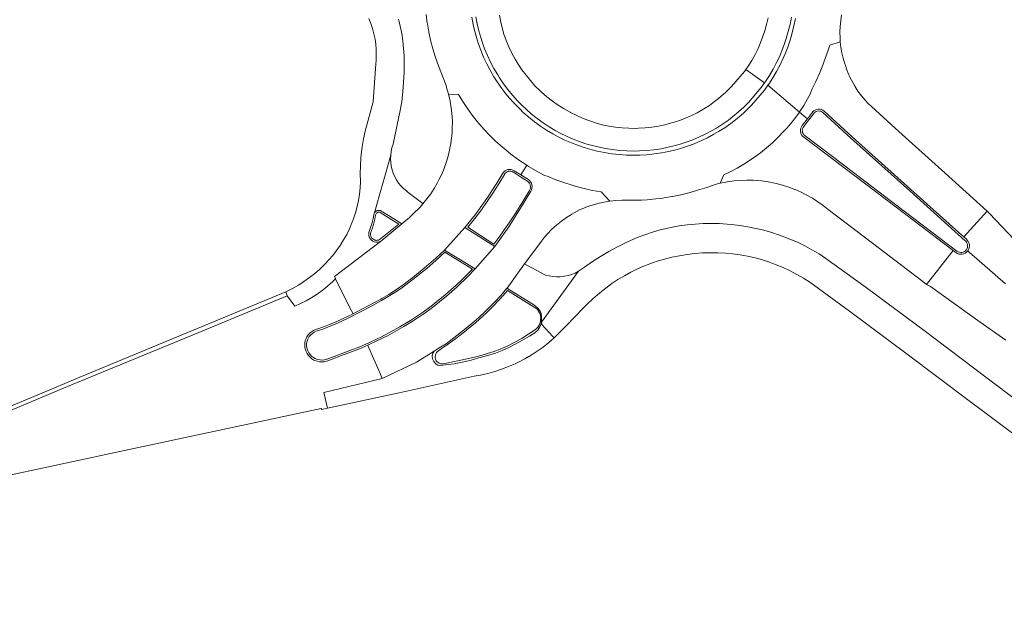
# Model space of a CAD drawing. Header units: metres. Extents: x 166325 to 190320, y 381923 to 404576.
# Tile 846 of 1056: x 175048 to 175166, y 400003 to 400074. Entities that reach past the tile are written whole.
import ezdxf

# ---------------------------------------------------------------- set-up
doc = ezdxf.new("R2010")
doc.units = ezdxf.units.M
doc.layers.add('B-WE-VH-VERHARDING_ASFALT-GV', color=8, linetype='Continuous', lineweight=18)
doc.layers.add('B-WE-VH-VERHARDING_BETON-GV', color=8, linetype='Continuous', lineweight=18)

msp = doc.modelspace()

# ---------------------------------------------------------------- linework, layer by layer
at = {"layer": 'B-WE-VH-VERHARDING_ASFALT-GV', "flags": 128}
for points in [[(175089.624, 400073.913), (175089.87, 400073.315), (175090.077, 400072.703), (175090.247, 400072.079), (175090.377, 400071.446), (175090.468, 400070.807), (175090.52, 400070.163), (175090.531, 400069.516), (175090.503, 400068.871), (175090.464, 400068.461), (175090.164, 400063.868), (175089.204, 400060.329), (175089.003, 400059.394), (175088.842, 400058.452), (175088.72, 400057.503), (175088.68, 400057.085), (175088.615, 400056.13), (175088.591, 400055.174), (175088.605, 400054.267), (175088.565, 400053.502), (175088.485, 400052.74), (175088.366, 400051.983), (175088.207, 400051.233), (175088.01, 400050.492), (175087.774, 400049.763), (175087.589, 400049.268), (175087.289, 400048.562), (175086.954, 400047.873), (175086.582, 400047.203), (175086.177, 400046.553), (175085.738, 400045.925), (175085.266, 400045.32), (175084.844, 400044.829), (175084.29, 400044.243), (175083.708, 400043.685), (175083.099, 400043.157), (175082.464, 400042.66), (175081.805, 400042.194), (175081.125, 400041.762), (175080.423, 400041.364), (175079.599, 400040.962), (175079.786, 400040.464), (175080.694, 400039.223), (175081.394, 400039.528), (175082.077, 400039.869), (175082.742, 400040.245), (175083.386, 400040.656), (175084.007, 400041.1), (175084.104, 400041.173), (175084.697, 400041.654), (175085.265, 400042.165), (175085.612, 400042.512), (175085.471, 400042.81), (175091.176, 400047.155), (175091.024, 400047.051), (175090.854, 400046.978), (175090.674, 400046.94), (175090.489, 400046.938), (175090.452, 400046.942), (175090.272, 400046.983), (175090.104, 400047.058), (175089.954, 400047.165), (175089.827, 400047.299), (175089.772, 400047.377), (175089.681, 400047.562), (175089.635, 400047.718), (175089.611, 400047.923), (175089.621, 400048.085), (175089.847, 400048.714), (175089.973, 400049.13), (175090.135, 400049.778), (175090.228, 400050.251), (175090.262, 400050.371), (175092.263, 400057.446), (175092.32, 400057.887), (175092.416, 400058.322), (175092.551, 400058.747), (175093.452, 400063.006), (175093.589, 400063.923), (175093.727, 400065.089), (175093.825, 400066.259), (175093.884, 400067.432), (175093.902, 400068.607), (175093.885, 400069.422), (175093.827, 400070.318), (175093.73, 400071.212), (175093.593, 400072.1), (175093.417, 400072.981), (175093.201, 400073.853)], [(175089.624, 400073.913), (175089.87, 400073.315), (175090.077, 400072.703), (175090.247, 400072.079), (175090.377, 400071.446), (175090.468, 400070.807), (175090.52, 400070.163), (175090.531, 400069.516), (175090.503, 400068.871), (175090.464, 400068.461), (175090.164, 400063.868), (175089.204, 400060.329), (175089.003, 400059.394), (175088.842, 400058.452), (175088.72, 400057.503), (175088.68, 400057.085), (175088.615, 400056.13), (175088.591, 400055.174), (175088.605, 400054.267), (175088.565, 400053.502), (175088.485, 400052.74), (175088.366, 400051.983), (175088.207, 400051.233), (175088.01, 400050.492), (175087.774, 400049.763), (175087.589, 400049.268), (175087.289, 400048.562), (175086.954, 400047.873), (175086.582, 400047.203), (175086.177, 400046.553), (175085.738, 400045.925), (175085.266, 400045.32), (175084.844, 400044.829), (175084.29, 400044.243), (175083.708, 400043.685), (175083.099, 400043.157), (175082.464, 400042.66), (175081.805, 400042.194), (175081.125, 400041.762), (175080.423, 400041.364), (175079.599, 400040.962), (175079.786, 400040.464), (175080.694, 400039.223), (175081.394, 400039.528), (175082.077, 400039.869), (175082.742, 400040.245), (175083.386, 400040.656), (175084.007, 400041.1), (175084.104, 400041.173), (175084.697, 400041.654), (175085.265, 400042.165), (175085.612, 400042.512), (175085.471, 400042.81), (175091.176, 400047.155), (175091.024, 400047.051), (175090.854, 400046.978), (175090.674, 400046.94), (175090.489, 400046.938), (175090.452, 400046.942), (175090.272, 400046.983), (175090.104, 400047.058), (175089.954, 400047.165), (175089.827, 400047.299), (175089.772, 400047.377), (175089.681, 400047.562), (175089.635, 400047.718), (175089.611, 400047.923), (175089.621, 400048.085), (175089.847, 400048.714), (175089.973, 400049.13), (175090.135, 400049.778), (175090.228, 400050.251), (175090.262, 400050.371), (175092.263, 400057.446), (175092.32, 400057.887), (175092.416, 400058.322), (175092.551, 400058.747), (175093.452, 400063.006), (175093.589, 400063.923), (175093.727, 400065.089), (175093.825, 400066.259), (175093.884, 400067.432), (175093.902, 400068.607), (175093.885, 400069.422), (175093.827, 400070.318), (175093.73, 400071.212), (175093.593, 400072.1), (175093.417, 400072.981), (175093.201, 400073.853)], [(175168.209, 400046.436), (175164.47, 400050.394), (175164.366, 400050.503), (175164.197, 400050.658), (175161.38, 400047.565), (175161.693, 400047.284), (175161.789, 400047.192), (175161.91, 400047.031), (175161.997, 400046.85), (175162.047, 400046.656), (175162.058, 400046.455), (175162.03, 400046.257), (175161.964, 400046.067), (175161.862, 400045.894), (175161.858, 400045.889), (175162.029, 400045.733), (175166.416, 400041.898)], [(175168.209, 400046.436), (175164.47, 400050.394), (175164.366, 400050.503), (175164.197, 400050.658), (175161.38, 400047.565), (175161.693, 400047.284), (175161.789, 400047.192), (175161.91, 400047.031), (175161.997, 400046.85), (175162.047, 400046.656), (175162.058, 400046.455), (175162.03, 400046.257), (175161.964, 400046.067), (175161.862, 400045.894), (175161.858, 400045.889), (175162.029, 400045.733), (175166.416, 400041.898)], [(175172.002, 400024.666), (175164.05, 400030.641), (175156.746, 400036.148), (175149.598, 400041.469), (175144.755, 400044.977), (175143.922, 400045.514), (175143.068, 400046.017), (175142.195, 400046.486), (175141.304, 400046.918), (175140.396, 400047.315), (175139.472, 400047.674), (175139.161, 400047.785), (175138.22, 400048.095), (175137.266, 400048.365), (175136.303, 400048.598), (175135.331, 400048.791), (175134.353, 400048.944), (175133.368, 400049.059), (175132.852, 400049.102), (175131.888, 400049.169), (175130.922, 400049.195), (175129.956, 400049.181), (175128.991, 400049.128), (175128.029, 400049.034), (175127.072, 400048.901), (175126.632, 400048.826), (175125.684, 400048.635), (175124.746, 400048.405), (175123.818, 400048.137), (175122.901, 400047.83), (175121.998, 400047.486), (175121.11, 400047.104), (175120.644, 400046.886), (175119.605, 400046.364), (175118.586, 400045.807), (175117.585, 400045.215), (175116.606, 400044.588), (175115.649, 400043.929), (175115.279, 400043.66), (175114.901, 400043.42), (175110.448, 400037.284), (175110.507, 400037.006), (175111.83, 400035.552), (175111.959, 400035.412), (175113.374, 400036.812), (175115.568, 400039.063), (175115.924, 400039.422), (175116.664, 400040.123), (175117.43, 400040.794), (175117.488, 400040.842), (175118.191, 400041.403), (175118.919, 400041.933), (175119.669, 400042.43), (175120.441, 400042.892), (175121.232, 400043.32), (175122.042, 400043.713), (175122.655, 400043.982), (175123.518, 400044.323), (175124.395, 400044.627), (175125.284, 400044.892), (175126.183, 400045.119), (175127.092, 400045.307), (175128.006, 400045.455), (175128.928, 400045.564), (175129.853, 400045.634), (175130.78, 400045.663), (175131.708, 400045.652), (175132.634, 400045.602), (175133.495, 400045.521), (175134.403, 400045.396), (175135.306, 400045.233), (175136.2, 400045.029), (175137.084, 400044.788), (175137.958, 400044.507), (175138.745, 400044.218), (175139.592, 400043.866), (175140.423, 400043.477), (175141.236, 400043.053), (175142.029, 400042.593), (175142.802, 400042.099), (175147.611, 400038.612), (175154.556, 400033.41), (175161.869, 400027.934), (175163.934, 400026.396), (175170.141, 400021.742)], [(175172.002, 400024.666), (175164.05, 400030.641), (175156.746, 400036.148), (175149.598, 400041.469), (175144.755, 400044.977), (175143.922, 400045.514), (175143.068, 400046.017), (175142.195, 400046.486), (175141.304, 400046.918), (175140.396, 400047.315), (175139.472, 400047.674), (175139.161, 400047.785), (175138.22, 400048.095), (175137.266, 400048.365), (175136.303, 400048.598), (175135.331, 400048.791), (175134.353, 400048.944), (175133.368, 400049.059), (175132.852, 400049.102), (175131.888, 400049.169), (175130.922, 400049.195), (175129.956, 400049.181), (175128.991, 400049.128), (175128.029, 400049.034), (175127.072, 400048.901), (175126.632, 400048.826), (175125.684, 400048.635), (175124.746, 400048.405), (175123.818, 400048.137), (175122.901, 400047.83), (175121.998, 400047.486), (175121.11, 400047.104), (175120.644, 400046.886), (175119.605, 400046.364), (175118.586, 400045.807), (175117.585, 400045.215), (175116.606, 400044.588), (175115.649, 400043.929), (175115.279, 400043.66), (175114.901, 400043.42), (175110.448, 400037.284), (175110.507, 400037.006), (175111.83, 400035.552), (175111.959, 400035.412), (175113.374, 400036.812), (175115.568, 400039.063), (175115.924, 400039.422), (175116.664, 400040.123), (175117.43, 400040.794), (175117.488, 400040.842), (175118.191, 400041.403), (175118.919, 400041.933), (175119.669, 400042.43), (175120.441, 400042.892), (175121.232, 400043.32), (175122.042, 400043.713), (175122.655, 400043.982), (175123.518, 400044.323), (175124.395, 400044.627), (175125.284, 400044.892), (175126.183, 400045.119), (175127.092, 400045.307), (175128.006, 400045.455), (175128.928, 400045.564), (175129.853, 400045.634), (175130.78, 400045.663), (175131.708, 400045.652), (175132.634, 400045.602), (175133.495, 400045.521), (175134.403, 400045.396), (175135.306, 400045.233), (175136.2, 400045.029), (175137.084, 400044.788), (175137.958, 400044.507), (175138.745, 400044.218), (175139.592, 400043.866), (175140.423, 400043.477), (175141.236, 400043.053), (175142.029, 400042.593), (175142.802, 400042.099), (175147.611, 400038.612), (175154.556, 400033.41), (175161.869, 400027.934), (175163.934, 400026.396), (175170.141, 400021.742)], [(175166.416, 400041.898), (175162.029, 400045.733), (175161.858, 400045.889), (175161.723, 400045.741), (175161.562, 400045.621), (175161.381, 400045.535), (175161.186, 400045.486), (175160.985, 400045.476), (175160.787, 400045.505), (175160.598, 400045.573), (175160.425, 400045.676), (175160.088, 400045.932), (175156.881, 400041.848), (175157.364, 400041.581), (175163.342, 400037.268), (175166.434, 400035.122)], [(175166.416, 400041.898), (175162.029, 400045.733), (175161.858, 400045.889), (175161.723, 400045.741), (175161.562, 400045.621), (175161.381, 400045.535), (175161.186, 400045.486), (175160.985, 400045.476), (175160.787, 400045.505), (175160.598, 400045.573), (175160.425, 400045.676), (175160.088, 400045.932), (175156.881, 400041.848), (175157.364, 400041.581), (175163.342, 400037.268), (175166.434, 400035.122)], [(175044.218, 400018.384), (175060.74, 400021.929), (175083.891, 400026.885), (175083.943, 400026.766), (175084.631, 400026.913), (175084.207, 400028.782), (175091.239, 400030.505), (175090.976, 400031.109), (175090.227, 400032.827), (175089.632, 400034.192), (175089.494, 400034.508), (175088.432, 400034.035), (175086.55, 400033.338), (175084.673, 400032.627), (175084.533, 400032.58), (175084.254, 400032.516), (175083.969, 400032.492), (175083.684, 400032.509), (175083.404, 400032.564), (175083.134, 400032.659), (175083.005, 400032.72), (175082.761, 400032.868), (175082.54, 400033.049), (175082.347, 400033.26), (175082.184, 400033.495), (175082.056, 400033.75), (175081.986, 400033.942), (175081.922, 400034.217), (175081.898, 400034.497), (175081.914, 400034.779), (175081.969, 400035.055), (175082.063, 400035.321), (175082.154, 400035.505), (175082.309, 400035.74), (175082.496, 400035.951), (175082.711, 400036.133), (175082.95, 400036.283), (175083.207, 400036.398), (175083.594, 400036.524), (175084.493, 400036.847), (175084.871, 400036.996), (175085.748, 400037.372), (175087.035, 400037.973), (175087.732, 400038.275), (175087.536, 400038.668), (175085.864, 400042.007), (175085.612, 400042.512), (175085.265, 400042.165), (175084.697, 400041.654), (175084.104, 400041.173), (175084.007, 400041.1), (175083.386, 400040.656), (175082.742, 400040.245), (175082.077, 400039.869), (175081.394, 400039.528), (175080.694, 400039.223), (175079.786, 400040.464), (175069.8, 400036.304), (175053.268, 400029.521), (175038.52, 400023.333)], [(175044.218, 400018.384), (175060.74, 400021.929), (175083.891, 400026.885), (175083.943, 400026.766), (175084.631, 400026.913), (175084.207, 400028.782), (175091.239, 400030.505), (175090.976, 400031.109), (175090.227, 400032.827), (175089.632, 400034.192), (175089.494, 400034.508), (175088.432, 400034.035), (175086.55, 400033.338), (175084.673, 400032.627), (175084.533, 400032.58), (175084.254, 400032.516), (175083.969, 400032.492), (175083.684, 400032.509), (175083.404, 400032.564), (175083.134, 400032.659), (175083.005, 400032.72), (175082.761, 400032.868), (175082.54, 400033.049), (175082.347, 400033.26), (175082.184, 400033.495), (175082.056, 400033.75), (175081.986, 400033.942), (175081.922, 400034.217), (175081.898, 400034.497), (175081.914, 400034.779), (175081.969, 400035.055), (175082.063, 400035.321), (175082.154, 400035.505), (175082.309, 400035.74), (175082.496, 400035.951), (175082.711, 400036.133), (175082.95, 400036.283), (175083.207, 400036.398), (175083.594, 400036.524), (175084.493, 400036.847), (175084.871, 400036.996), (175085.748, 400037.372), (175087.035, 400037.973), (175087.732, 400038.275), (175087.536, 400038.668), (175085.864, 400042.007), (175085.612, 400042.512), (175085.265, 400042.165), (175084.697, 400041.654), (175084.104, 400041.173), (175084.007, 400041.1), (175083.386, 400040.656), (175082.742, 400040.245), (175082.077, 400039.869), (175081.394, 400039.528), (175080.694, 400039.223), (175079.786, 400040.464), (175069.8, 400036.304), (175053.268, 400029.521), (175038.52, 400023.333)]]:
    msp.add_lwpolyline(points, dxfattribs=at)
for points in [[(175092.263, 400057.446), (175090.262, 400050.371), (175090.317, 400050.481), (175090.394, 400050.579), (175090.488, 400050.66), (175090.538, 400050.692), (175090.651, 400050.743), (175090.772, 400050.77), (175090.896, 400050.774), (175091.019, 400050.753), (175091.075, 400050.735), (175092.211, 400050.016), (175093.609, 400049.133), (175094.519, 400049.907), (175094.947, 400050.311), (175095.806, 400051.161), (175096.152, 400051.558), (175095.99, 400051.716), (175094.385, 400052.948), (175094.152, 400053.12), (175093.814, 400053.41), (175093.503, 400053.729), (175093.222, 400054.074), (175092.973, 400054.444), (175092.758, 400054.834), (175092.579, 400055.242), (175092.573, 400055.258), (175092.432, 400055.681), (175092.331, 400056.114), (175092.268, 400056.556), (175092.245, 400057)], [(175092.263, 400057.446), (175090.262, 400050.371), (175090.317, 400050.481), (175090.394, 400050.579), (175090.488, 400050.66), (175090.538, 400050.692), (175090.651, 400050.743), (175090.772, 400050.77), (175090.896, 400050.774), (175091.019, 400050.753), (175091.075, 400050.735), (175092.211, 400050.016), (175093.609, 400049.133), (175094.519, 400049.907), (175094.947, 400050.311), (175095.806, 400051.161), (175096.152, 400051.558), (175095.99, 400051.716), (175094.385, 400052.948), (175094.152, 400053.12), (175093.814, 400053.41), (175093.503, 400053.729), (175093.222, 400054.074), (175092.973, 400054.444), (175092.758, 400054.834), (175092.579, 400055.242), (175092.573, 400055.258), (175092.432, 400055.681), (175092.331, 400056.114), (175092.268, 400056.556), (175092.245, 400057)], [(175102.957, 400047.572), (175101.21, 400048.688), (175098.767, 400045.976), (175100.696, 400044.818), (175102.447, 400043.733), (175104.808, 400046.425)], [(175102.957, 400047.572), (175101.21, 400048.688), (175098.767, 400045.976), (175100.696, 400044.818), (175102.447, 400043.733), (175104.808, 400046.425)], [(175114.901, 400043.42), (175114.502, 400043.214), (175114.087, 400043.044), (175113.659, 400042.912), (175113.22, 400042.819), (175113.152, 400042.808), (175112.706, 400042.76), (175112.258, 400042.752), (175111.811, 400042.784), (175111.368, 400042.856), (175110.934, 400042.967), (175110.856, 400042.991), (175108.749, 400044.11), (175108.382, 400044.305), (175106.291, 400041.396), (175106.274, 400041.372), (175109.541, 400039.36), (175110.022, 400038.962), (175110.286, 400038.616), (175110.415, 400038.313), (175110.449, 400038.063), (175110.456, 400037.545), (175110.448, 400037.284)], [(175114.901, 400043.42), (175114.502, 400043.214), (175114.087, 400043.044), (175113.659, 400042.912), (175113.22, 400042.819), (175113.152, 400042.808), (175112.706, 400042.76), (175112.258, 400042.752), (175111.811, 400042.784), (175111.368, 400042.856), (175110.934, 400042.967), (175110.856, 400042.991), (175108.749, 400044.11), (175108.382, 400044.305), (175106.291, 400041.396), (175106.274, 400041.372), (175109.541, 400039.36), (175110.022, 400038.962), (175110.286, 400038.616), (175110.415, 400038.313), (175110.449, 400038.063), (175110.456, 400037.545), (175110.448, 400037.284)], [(175111.959, 400035.412), (175111.83, 400035.552), (175110.507, 400037.006), (175110.448, 400037.284), (175110.378, 400037.005), (175110.252, 400036.722), (175110.138, 400036.521), (175110.01, 400036.328), (175109.655, 400036.017), (175109.02, 400035.617), (175108.173, 400035.125), (175107.291, 400034.635), (175106.524, 400034.222), (175105.697, 400033.86), (175104.907, 400033.53), (175103.808, 400033.218), (175102.744, 400032.937), (175101.86, 400032.661), (175099.915, 400032.264), (175098.193, 400032.04), (175097.935, 400032.116), (175097.734, 400032.231), (175097.468, 400032.542), (175097.286, 400032.876), (175097.277, 400033.2), (175097.364, 400033.54), (175097.509, 400033.794), (175095.388, 400032.451), (175091.239, 400030.505), (175084.207, 400028.782), (175084.631, 400026.913), (175093.289, 400028.765), (175102.325, 400030.765), (175103.106, 400030.909), (175103.961, 400031.105), (175104.806, 400031.339), (175105.639, 400031.612), (175106.459, 400031.923), (175107.264, 400032.271), (175107.666, 400032.461), (175108.445, 400032.863), (175109.205, 400033.3), (175109.944, 400033.772), (175110.661, 400034.277), (175111.354, 400034.813)], [(175111.959, 400035.412), (175111.83, 400035.552), (175110.507, 400037.006), (175110.448, 400037.284), (175110.378, 400037.005), (175110.252, 400036.722), (175110.138, 400036.521), (175110.01, 400036.328), (175109.655, 400036.017), (175109.02, 400035.617), (175108.173, 400035.125), (175107.291, 400034.635), (175106.524, 400034.222), (175105.697, 400033.86), (175104.907, 400033.53), (175103.808, 400033.218), (175102.744, 400032.937), (175101.86, 400032.661), (175099.915, 400032.264), (175098.193, 400032.04), (175097.935, 400032.116), (175097.734, 400032.231), (175097.468, 400032.542), (175097.286, 400032.876), (175097.277, 400033.2), (175097.364, 400033.54), (175097.509, 400033.794), (175095.388, 400032.451), (175091.239, 400030.505), (175084.207, 400028.782), (175084.631, 400026.913), (175093.289, 400028.765), (175102.325, 400030.765), (175103.106, 400030.909), (175103.961, 400031.105), (175104.806, 400031.339), (175105.639, 400031.612), (175106.459, 400031.923), (175107.264, 400032.271), (175107.666, 400032.461), (175108.445, 400032.863), (175109.205, 400033.3), (175109.944, 400033.772), (175110.661, 400034.277), (175111.354, 400034.813)]]:
    msp.add_lwpolyline(points, close=True, dxfattribs=at)
at = {"layer": 'B-WE-VH-VERHARDING_BETON-GV', "flags": 128}
for points in [[(175096.541, 400074.389), (175096.678, 400073.34), (175096.686, 400073.281), (175096.849, 400072.297), (175096.857, 400072.262), (175097.074, 400071.311), (175097.354, 400070.261), (175097.669, 400069.232), (175098.025, 400068.205), (175098.947, 400065.83), (175099.012, 400065.614), (175099.235, 400064.778), (175100.429, 400064.74), (175100.951, 400063.889), (175101.507, 400063.06), (175102.095, 400062.254), (175102.716, 400061.472), (175102.889, 400061.265), (175103.548, 400060.516), (175104.237, 400059.794), (175104.954, 400059.1), (175105.699, 400058.435), (175106.41, 400057.847), (175106.75, 400057.555), (175106.932, 400057.417), (175107.796, 400056.799), (175108.682, 400056.214), (175108.898, 400056.078), (175109.81, 400055.535), (175110.743, 400055.026), (175111.237, 400054.869), (175112.188, 400054.476), (175113.152, 400054.121), (175114.13, 400053.803), (175114.616, 400053.661), (175115.611, 400053.4), (175116.615, 400053.179), (175117.638, 400052.995), (175118.697, 400051.884), (175119.418, 400051.964), (175120.142, 400052.005), (175120.871, 400052.006), (175121.451, 400052.001), (175122.494, 400052.023), (175123.19, 400052.061), (175124.218, 400052.15), (175125.089, 400052.26), (175125.242, 400052.28), (175126.159, 400052.43), (175126.235, 400052.446), (175127.235, 400052.659), (175128.378, 400052.941), (175129.282, 400053.194), (175130.405, 400053.547), (175131.503, 400053.932), (175132.01, 400054.048), (175132.434, 400055.061), (175133.207, 400055.43), (175134.043, 400055.872), (175134.86, 400056.349), (175135.656, 400056.86), (175136.429, 400057.404), (175136.842, 400057.715), (175137.579, 400058.309), (175138.289, 400058.933), (175138.973, 400059.586), (175139.628, 400060.268), (175140.086, 400060.736), (175140.67, 400061.441), (175141.222, 400062.171), (175141.546, 400062.634), (175137.753, 400065.858), (175137.34, 400065.282), (175135.769, 400063.464), (175135.472, 400063.16), (175134.835, 400062.549), (175134.518, 400062.266), (175133.842, 400061.699), (175133.266, 400061.257), (175132.548, 400060.75), (175131.807, 400060.277), (175131.246, 400059.949), (175130.47, 400059.536), (175129.676, 400059.159), (175128.866, 400058.818), (175128.041, 400058.514), (175127.203, 400058.248), (175126.651, 400058.092), (175125.792, 400057.882), (175124.924, 400057.712), (175124.05, 400057.581), (175123.17, 400057.49), (175122.287, 400057.438), (175121.565, 400057.426), (175120.681, 400057.447), (175119.799, 400057.508), (175118.92, 400057.609), (175118.047, 400057.75), (175117.181, 400057.93), (175116.58, 400058.074), (175115.732, 400058.313), (175114.895, 400058.591), (175114.071, 400058.906), (175113.263, 400059.257), (175112.471, 400059.646), (175111.812, 400060.004), (175111.055, 400060.457), (175110.32, 400060.944), (175109.608, 400061.464), (175108.92, 400062.016), (175108.258, 400062.598), (175107.781, 400063.05), (175107.156, 400063.688), (175106.561, 400064.354), (175105.995, 400065.045), (175105.462, 400065.761), (175104.961, 400066.501), (175104.709, 400066.901), (175104.26, 400067.673), (175103.846, 400068.464), (175103.468, 400069.273), (175103.126, 400070.098), (175102.822, 400070.938), (175102.633, 400071.516), (175102.394, 400072.358), (175102.194, 400073.211), (175102.033, 400074.072)], [(175096.541, 400074.389), (175096.678, 400073.34), (175096.686, 400073.281), (175096.849, 400072.297), (175096.857, 400072.262), (175097.074, 400071.311), (175097.354, 400070.261), (175097.669, 400069.232), (175098.025, 400068.205), (175098.947, 400065.83), (175099.012, 400065.614), (175099.235, 400064.778), (175100.429, 400064.74), (175100.951, 400063.889), (175101.507, 400063.06), (175102.095, 400062.254), (175102.716, 400061.472), (175102.889, 400061.265), (175103.548, 400060.516), (175104.237, 400059.794), (175104.954, 400059.1), (175105.699, 400058.435), (175106.41, 400057.847), (175106.75, 400057.555), (175106.932, 400057.417), (175107.796, 400056.799), (175108.682, 400056.214), (175108.898, 400056.078), (175109.81, 400055.535), (175110.743, 400055.026), (175111.237, 400054.869), (175112.188, 400054.476), (175113.152, 400054.121), (175114.13, 400053.803), (175114.616, 400053.661), (175115.611, 400053.4), (175116.615, 400053.179), (175117.638, 400052.995), (175118.697, 400051.884), (175119.418, 400051.964), (175120.142, 400052.005), (175120.871, 400052.006), (175121.451, 400052.001), (175122.494, 400052.023), (175123.19, 400052.061), (175124.218, 400052.15), (175125.089, 400052.26), (175125.242, 400052.28), (175126.159, 400052.43), (175126.235, 400052.446), (175127.235, 400052.659), (175128.378, 400052.941), (175129.282, 400053.194), (175130.405, 400053.547), (175131.503, 400053.932), (175132.01, 400054.048), (175132.434, 400055.061), (175133.207, 400055.43), (175134.043, 400055.872), (175134.86, 400056.349), (175135.656, 400056.86), (175136.429, 400057.404), (175136.842, 400057.715), (175137.579, 400058.309), (175138.289, 400058.933), (175138.973, 400059.586), (175139.628, 400060.268), (175140.086, 400060.736), (175140.67, 400061.441), (175141.222, 400062.171), (175141.546, 400062.634), (175137.753, 400065.858), (175137.34, 400065.282), (175135.769, 400063.464), (175135.472, 400063.16), (175134.835, 400062.549), (175134.518, 400062.266), (175133.842, 400061.699), (175133.266, 400061.257), (175132.548, 400060.75), (175131.807, 400060.277), (175131.246, 400059.949), (175130.47, 400059.536), (175129.676, 400059.159), (175128.866, 400058.818), (175128.041, 400058.514), (175127.203, 400058.248), (175126.651, 400058.092), (175125.792, 400057.882), (175124.924, 400057.712), (175124.05, 400057.581), (175123.17, 400057.49), (175122.287, 400057.438), (175121.565, 400057.426), (175120.681, 400057.447), (175119.799, 400057.508), (175118.92, 400057.609), (175118.047, 400057.75), (175117.181, 400057.93), (175116.58, 400058.074), (175115.732, 400058.313), (175114.895, 400058.591), (175114.071, 400058.906), (175113.263, 400059.257), (175112.471, 400059.646), (175111.812, 400060.004), (175111.055, 400060.457), (175110.32, 400060.944), (175109.608, 400061.464), (175108.92, 400062.016), (175108.258, 400062.598), (175107.781, 400063.05), (175107.156, 400063.688), (175106.561, 400064.354), (175105.995, 400065.045), (175105.462, 400065.761), (175104.961, 400066.501), (175104.709, 400066.901), (175104.26, 400067.673), (175103.846, 400068.464), (175103.468, 400069.273), (175103.126, 400070.098), (175102.822, 400070.938), (175102.633, 400071.516), (175102.394, 400072.358), (175102.194, 400073.211), (175102.033, 400074.072)], [(175102.53, 400074.13), (175102.69, 400073.281), (175102.889, 400072.44), (175103.128, 400071.609), (175103.295, 400071.099), (175103.596, 400070.27), (175103.934, 400069.455), (175104.308, 400068.657), (175104.719, 400067.877), (175105.164, 400067.116), (175105.381, 400066.772), (175105.876, 400066.042), (175106.403, 400065.335), (175106.962, 400064.653), (175107.552, 400063.997), (175108.17, 400063.369), (175108.596, 400062.967), (175109.25, 400062.392), (175109.929, 400061.848), (175110.633, 400061.336), (175111.359, 400060.857), (175112.107, 400060.411), (175112.701, 400060.089), (175113.483, 400059.706), (175114.281, 400059.36), (175115.094, 400059.05), (175115.921, 400058.778), (175116.759, 400058.545), (175117.292, 400058.418), (175118.147, 400058.24), (175119.009, 400058.102), (175119.876, 400058.003), (175120.747, 400057.945), (175121.62, 400057.926), (175122.269, 400057.938), (175123.141, 400057.989), (175124.009, 400058.08), (175124.872, 400058.21), (175125.729, 400058.38), (175126.576, 400058.589), (175127.061, 400058.728), (175127.888, 400058.99), (175128.702, 400059.291), (175129.501, 400059.628), (175130.284, 400060.002), (175131.049, 400060.412), (175131.547, 400060.704), (175132.278, 400061.172), (175132.987, 400061.672), (175133.53, 400062.09), (175134.197, 400062.649), (175134.838, 400063.238), (175135.399, 400063.8), (175136.951, 400065.596), (175137.346, 400066.148), (175135.091, 400067.76), (175134.918, 400067.511), (175133.357, 400065.712), (175133.211, 400065.562), (175132.591, 400064.96), (175132.437, 400064.818), (175131.783, 400064.253), (175131.325, 400063.891), (175130.694, 400063.435), (175130.041, 400063.013), (175129.906, 400062.931), (175129.227, 400062.55), (175128.53, 400062.204), (175127.816, 400061.894), (175127.087, 400061.622), (175126.345, 400061.387), (175126.108, 400061.316), (175125.329, 400061.109), (175124.54, 400060.941), (175123.743, 400060.812), (175122.942, 400060.723), (175122.136, 400060.674), (175121.777, 400060.665), (175120.97, 400060.674), (175120.165, 400060.723), (175119.363, 400060.811), (175118.567, 400060.939), (175117.778, 400061.107), (175117.078, 400061.305), (175116.277, 400061.571), (175115.489, 400061.875), (175114.716, 400062.216), (175113.961, 400062.593), (175113.918, 400062.615), (175113.182, 400063.03), (175112.467, 400063.478), (175111.774, 400063.961), (175111.104, 400064.475), (175110.46, 400065.02), (175110.248, 400065.22), (175109.663, 400065.808), (175109.108, 400066.424), (175108.583, 400067.066), (175108.09, 400067.733), (175107.629, 400068.422), (175107.27, 400069.014), (175106.872, 400069.741), (175106.51, 400070.487), (175106.184, 400071.25), (175105.895, 400072.027), (175105.729, 400072.627), (175105.529, 400073.477), (175105.369, 400074.336)], [(175102.53, 400074.13), (175102.69, 400073.281), (175102.889, 400072.44), (175103.128, 400071.609), (175103.295, 400071.099), (175103.596, 400070.27), (175103.934, 400069.455), (175104.308, 400068.657), (175104.719, 400067.877), (175105.164, 400067.116), (175105.381, 400066.772), (175105.876, 400066.042), (175106.403, 400065.335), (175106.962, 400064.653), (175107.552, 400063.997), (175108.17, 400063.369), (175108.596, 400062.967), (175109.25, 400062.392), (175109.929, 400061.848), (175110.633, 400061.336), (175111.359, 400060.857), (175112.107, 400060.411), (175112.701, 400060.089), (175113.483, 400059.706), (175114.281, 400059.36), (175115.094, 400059.05), (175115.921, 400058.778), (175116.759, 400058.545), (175117.292, 400058.418), (175118.147, 400058.24), (175119.009, 400058.102), (175119.876, 400058.003), (175120.747, 400057.945), (175121.62, 400057.926), (175122.269, 400057.938), (175123.141, 400057.989), (175124.009, 400058.08), (175124.872, 400058.21), (175125.729, 400058.38), (175126.576, 400058.589), (175127.061, 400058.728), (175127.888, 400058.99), (175128.702, 400059.291), (175129.501, 400059.628), (175130.284, 400060.002), (175131.049, 400060.412), (175131.547, 400060.704), (175132.278, 400061.172), (175132.987, 400061.672), (175133.53, 400062.09), (175134.197, 400062.649), (175134.838, 400063.238), (175135.399, 400063.8), (175136.951, 400065.596), (175137.346, 400066.148), (175135.091, 400067.76), (175134.918, 400067.511), (175133.357, 400065.712), (175133.211, 400065.562), (175132.591, 400064.96), (175132.437, 400064.818), (175131.783, 400064.253), (175131.325, 400063.891), (175130.694, 400063.435), (175130.041, 400063.013), (175129.906, 400062.931), (175129.227, 400062.55), (175128.53, 400062.204), (175127.816, 400061.894), (175127.087, 400061.622), (175126.345, 400061.387), (175126.108, 400061.316), (175125.329, 400061.109), (175124.54, 400060.941), (175123.743, 400060.812), (175122.942, 400060.723), (175122.136, 400060.674), (175121.777, 400060.665), (175120.97, 400060.674), (175120.165, 400060.723), (175119.363, 400060.811), (175118.567, 400060.939), (175117.778, 400061.107), (175117.078, 400061.305), (175116.277, 400061.571), (175115.489, 400061.875), (175114.716, 400062.216), (175113.961, 400062.593), (175113.918, 400062.615), (175113.182, 400063.03), (175112.467, 400063.478), (175111.774, 400063.961), (175111.104, 400064.475), (175110.46, 400065.02), (175110.248, 400065.22), (175109.663, 400065.808), (175109.108, 400066.424), (175108.583, 400067.066), (175108.09, 400067.733), (175107.629, 400068.422), (175107.27, 400069.014), (175106.872, 400069.741), (175106.51, 400070.487), (175106.184, 400071.25), (175105.895, 400072.027), (175105.729, 400072.627), (175105.529, 400073.477), (175105.369, 400074.336)], [(175137.772, 400073.994), (175137.594, 400073.203), (175137.376, 400072.422), (175137.121, 400071.653), (175136.828, 400070.897), (175136.564, 400070.299), (175136.205, 400069.572), (175135.81, 400068.864), (175135.381, 400068.176), (175135.091, 400067.76), (175137.346, 400066.148), (175137.465, 400066.314), (175137.946, 400067.055), (175138.393, 400067.816), (175138.806, 400068.597), (175139.182, 400069.395), (175139.369, 400069.83), (175139.689, 400070.653), (175139.971, 400071.49), (175140.216, 400072.338), (175140.421, 400073.197), (175140.588, 400074.064)], [(175137.772, 400073.994), (175137.594, 400073.203), (175137.376, 400072.422), (175137.121, 400071.653), (175136.828, 400070.897), (175136.564, 400070.299), (175136.205, 400069.572), (175135.81, 400068.864), (175135.381, 400068.176), (175135.091, 400067.76), (175137.346, 400066.148), (175137.465, 400066.314), (175137.946, 400067.055), (175138.393, 400067.816), (175138.806, 400068.597), (175139.182, 400069.395), (175139.369, 400069.83), (175139.689, 400070.653), (175139.971, 400071.49), (175140.216, 400072.338), (175140.421, 400073.197), (175140.588, 400074.064)], [(175141.071, 400073.925), (175140.9, 400073.047), (175140.69, 400072.178), (175140.442, 400071.319), (175140.155, 400070.472), (175139.831, 400069.638), (175139.609, 400069.125), (175139.225, 400068.317), (175138.805, 400067.528), (175138.35, 400066.758), (175137.862, 400066.009), (175137.753, 400065.858), (175141.546, 400062.634), (175141.574, 400062.674), (175142.071, 400063.443), (175142.534, 400064.233), (175142.831, 400064.783), (175143.032, 400065.352), (175143.516, 400066.309), (175143.963, 400067.284), (175144.296, 400068.079), (175144.676, 400069.081), (175145.019, 400070.097), (175145.203, 400070.699), (175146.483, 400071.121), (175146.453, 400071.602), (175146.445, 400072.281), (175146.476, 400072.958), (175146.547, 400073.638), (175146.629, 400074.362)], [(175141.071, 400073.925), (175140.9, 400073.047), (175140.69, 400072.178), (175140.442, 400071.319), (175140.155, 400070.472), (175139.831, 400069.638), (175139.609, 400069.125), (175139.225, 400068.317), (175138.805, 400067.528), (175138.35, 400066.758), (175137.862, 400066.009), (175137.753, 400065.858), (175141.546, 400062.634), (175141.574, 400062.674), (175142.071, 400063.443), (175142.534, 400064.233), (175142.831, 400064.783), (175143.032, 400065.352), (175143.516, 400066.309), (175143.963, 400067.284), (175144.296, 400068.079), (175144.676, 400069.081), (175145.019, 400070.097), (175145.203, 400070.699), (175146.483, 400071.121), (175146.453, 400071.602), (175146.445, 400072.281), (175146.476, 400072.958), (175146.547, 400073.638), (175146.629, 400074.362)], [(175079.786, 400040.464), (175079.599, 400040.962), (175054.307, 400030.44), (175051.652, 400029.337), (175041.878, 400025.276), (175038.323, 400023.799), (175032.817, 400021.511), (175022.522, 400017.784), (175018.202, 400016.482), (175006.641, 400012.711), (174997.885, 400010.095)], [(175079.786, 400040.464), (175079.599, 400040.962), (175054.307, 400030.44), (175051.652, 400029.337), (175041.878, 400025.276), (175038.323, 400023.799), (175032.817, 400021.511), (175022.522, 400017.784), (175018.202, 400016.482), (175006.641, 400012.711), (174997.885, 400010.095)], [(174972.333, 400004.415), (174965.323, 400003.274), (174965.705, 400002.886), (174969.803, 400003.445), (174973.889, 400004.084), (174977.961, 400004.801), (174982.02, 400005.597), (174986.062, 400006.471), (174990.086, 400007.423), (174994.092, 400008.453), (174995.558, 400008.851), (175011.277, 400013.727), (175027.036, 400018.82), (175038.52, 400023.333), (175053.268, 400029.521), (175069.8, 400036.304), (175079.786, 400040.464)], [(174972.333, 400004.415), (174965.323, 400003.274), (174965.705, 400002.886), (174969.803, 400003.445), (174973.889, 400004.084), (174977.961, 400004.801), (174982.02, 400005.597), (174986.062, 400006.471), (174990.086, 400007.423), (174994.092, 400008.453), (174995.558, 400008.851), (175011.277, 400013.727), (175027.036, 400018.82), (175038.52, 400023.333), (175053.268, 400029.521), (175069.8, 400036.304), (175079.786, 400040.464)]]:
    msp.add_lwpolyline(points, dxfattribs=at)
for points in [[(175147.397, 400067.392), (175147.27, 400067.715), (175147.052, 400068.353), (175147.015, 400068.464), (175146.824, 400069.118), (175146.672, 400069.778), (175146.558, 400070.446), (175146.483, 400071.121), (175145.203, 400070.699), (175145.019, 400070.097), (175144.676, 400069.081), (175144.296, 400068.079), (175143.963, 400067.284), (175143.516, 400066.309), (175143.032, 400065.352), (175142.831, 400064.783), (175142.534, 400064.233), (175142.071, 400063.443), (175141.574, 400062.674), (175141.546, 400062.634), (175141.798, 400062.42), (175142.17, 400062.104), (175142.511, 400061.814), (175143.125, 400062.61), (175143.151, 400062.642), (175143.286, 400062.774), (175143.444, 400062.878), (175143.62, 400062.949), (175143.806, 400062.984), (175143.847, 400062.987), (175144.036, 400062.977), (175144.219, 400062.93), (175144.39, 400062.848), (175144.542, 400062.735), (175147.918, 400059.653), (175154.999, 400053.289), (175161.126, 400047.793), (175161.38, 400047.565), (175164.197, 400050.658), (175159.145, 400055.273), (175153.553, 400060.292), (175149.792, 400063.719), (175149.473, 400064.07), (175149.026, 400064.61), (175148.61, 400065.173), (175148.227, 400065.759), (175147.976, 400066.188), (175147.669, 400066.781)], [(175147.397, 400067.392), (175147.27, 400067.715), (175147.052, 400068.353), (175147.015, 400068.464), (175146.824, 400069.118), (175146.672, 400069.778), (175146.558, 400070.446), (175146.483, 400071.121), (175145.203, 400070.699), (175145.019, 400070.097), (175144.676, 400069.081), (175144.296, 400068.079), (175143.963, 400067.284), (175143.516, 400066.309), (175143.032, 400065.352), (175142.831, 400064.783), (175142.534, 400064.233), (175142.071, 400063.443), (175141.574, 400062.674), (175141.546, 400062.634), (175141.798, 400062.42), (175142.17, 400062.104), (175142.511, 400061.814), (175143.125, 400062.61), (175143.151, 400062.642), (175143.286, 400062.774), (175143.444, 400062.878), (175143.62, 400062.949), (175143.806, 400062.984), (175143.847, 400062.987), (175144.036, 400062.977), (175144.219, 400062.93), (175144.39, 400062.848), (175144.542, 400062.735), (175147.918, 400059.653), (175154.999, 400053.289), (175161.126, 400047.793), (175161.38, 400047.565), (175164.197, 400050.658), (175159.145, 400055.273), (175153.553, 400060.292), (175149.792, 400063.719), (175149.473, 400064.07), (175149.026, 400064.61), (175148.61, 400065.173), (175148.227, 400065.759), (175147.976, 400066.188), (175147.669, 400066.781)], [(175107.961, 400055.04), (175108.682, 400056.214), (175107.796, 400056.799), (175106.932, 400057.417), (175106.75, 400057.555), (175106.41, 400057.847), (175105.699, 400058.435), (175104.954, 400059.1), (175104.237, 400059.794), (175103.548, 400060.516), (175102.889, 400061.265), (175102.716, 400061.472), (175102.095, 400062.254), (175101.507, 400063.06), (175100.951, 400063.889), (175100.429, 400064.74), (175099.235, 400064.778), (175099.419, 400063.935), (175099.565, 400063.083), (175099.599, 400062.831), (175099.671, 400062.114), (175099.703, 400061.397), (175099.695, 400060.676), (175099.679, 400060.339), (175099.62, 400059.649), (175099.613, 400059.561), (175099.512, 400058.819), (175099.455, 400058.514), (175099.369, 400058.053), (175099.187, 400057.294), (175098.964, 400056.549), (175098.708, 400055.831), (175098.414, 400055.128), (175098.085, 400054.44), (175097.886, 400054.065), (175097.502, 400053.406), (175097.085, 400052.769), (175096.636, 400052.154), (175096.152, 400051.558), (175095.806, 400051.161), (175094.947, 400050.311), (175094.519, 400049.907), (175093.609, 400049.133), (175091.176, 400047.155), (175085.471, 400042.81), (175085.612, 400042.512), (175085.864, 400042.007), (175087.536, 400038.668), (175087.732, 400038.275), (175088.037, 400038.437), (175091.06, 400040.071), (175091.201, 400040.149), (175092.036, 400040.637), (175092.851, 400041.159), (175093.643, 400041.715), (175093.75, 400041.793), (175094.925, 400042.683), (175096.075, 400043.604), (175096.589, 400044.033), (175097.702, 400044.999), (175098.767, 400045.976), (175101.21, 400048.688), (175101.573, 400049.132), (175102.432, 400050.228), (175103.259, 400051.349), (175104.054, 400052.493), (175104.312, 400052.879), (175105.062, 400054.052), (175105.779, 400055.247), (175105.788, 400055.261), (175105.907, 400055.41), (175106.053, 400055.534), (175106.22, 400055.626), (175106.401, 400055.684), (175106.42, 400055.688), (175106.61, 400055.705), (175106.799, 400055.686), (175106.982, 400055.629), (175107.15, 400055.539)], [(175107.961, 400055.04), (175108.682, 400056.214), (175107.796, 400056.799), (175106.932, 400057.417), (175106.75, 400057.555), (175106.41, 400057.847), (175105.699, 400058.435), (175104.954, 400059.1), (175104.237, 400059.794), (175103.548, 400060.516), (175102.889, 400061.265), (175102.716, 400061.472), (175102.095, 400062.254), (175101.507, 400063.06), (175100.951, 400063.889), (175100.429, 400064.74), (175099.235, 400064.778), (175099.419, 400063.935), (175099.565, 400063.083), (175099.599, 400062.831), (175099.671, 400062.114), (175099.703, 400061.397), (175099.695, 400060.676), (175099.679, 400060.339), (175099.62, 400059.649), (175099.613, 400059.561), (175099.512, 400058.819), (175099.455, 400058.514), (175099.369, 400058.053), (175099.187, 400057.294), (175098.964, 400056.549), (175098.708, 400055.831), (175098.414, 400055.128), (175098.085, 400054.44), (175097.886, 400054.065), (175097.502, 400053.406), (175097.085, 400052.769), (175096.636, 400052.154), (175096.152, 400051.558), (175095.806, 400051.161), (175094.947, 400050.311), (175094.519, 400049.907), (175093.609, 400049.133), (175091.176, 400047.155), (175085.471, 400042.81), (175085.612, 400042.512), (175085.864, 400042.007), (175087.536, 400038.668), (175087.732, 400038.275), (175088.037, 400038.437), (175091.06, 400040.071), (175091.201, 400040.149), (175092.036, 400040.637), (175092.851, 400041.159), (175093.643, 400041.715), (175093.75, 400041.793), (175094.925, 400042.683), (175096.075, 400043.604), (175096.589, 400044.033), (175097.702, 400044.999), (175098.767, 400045.976), (175101.21, 400048.688), (175101.573, 400049.132), (175102.432, 400050.228), (175103.259, 400051.349), (175104.054, 400052.493), (175104.312, 400052.879), (175105.062, 400054.052), (175105.779, 400055.247), (175105.788, 400055.261), (175105.907, 400055.41), (175106.053, 400055.534), (175106.22, 400055.626), (175106.401, 400055.684), (175106.42, 400055.688), (175106.61, 400055.705), (175106.799, 400055.686), (175106.982, 400055.629), (175107.15, 400055.539)], [(175145.592, 400056.957), (175142.099, 400059.596), (175142.08, 400059.61), (175141.935, 400059.743), (175141.82, 400059.901), (175141.737, 400060.079), (175141.691, 400060.269), (175141.687, 400060.293), (175141.684, 400060.488), (175141.718, 400060.681), (175141.79, 400060.864), (175141.895, 400061.029), (175142.511, 400061.814), (175142.17, 400062.104), (175141.798, 400062.42), (175141.546, 400062.634), (175141.222, 400062.171), (175140.67, 400061.441), (175140.086, 400060.736), (175139.628, 400060.268), (175138.973, 400059.586), (175138.289, 400058.933), (175137.579, 400058.309), (175136.842, 400057.715), (175136.429, 400057.404), (175135.656, 400056.86), (175134.86, 400056.349), (175134.043, 400055.872), (175133.207, 400055.43), (175132.434, 400055.061), (175132.01, 400054.048), (175132.843, 400054.206), (175133.684, 400054.325), (175133.692, 400054.326), (175134.451, 400054.395), (175135.211, 400054.424), (175135.972, 400054.414), (175136.52, 400054.382), (175136.965, 400054.336), (175137.278, 400054.304), (175138.028, 400054.186), (175138.764, 400054.027), (175139.518, 400053.824), (175140.261, 400053.584), (175140.992, 400053.305), (175141.042, 400053.285), (175141.757, 400052.967), (175142.453, 400052.614), (175143.131, 400052.227), (175143.788, 400051.805), (175144.423, 400051.352), (175145.04, 400050.862), (175149.366, 400047.566), (175156.446, 400042.178), (175156.881, 400041.848), (175160.088, 400045.932), (175153.213, 400051.155)], [(175145.592, 400056.957), (175142.099, 400059.596), (175142.08, 400059.61), (175141.935, 400059.743), (175141.82, 400059.901), (175141.737, 400060.079), (175141.691, 400060.269), (175141.687, 400060.293), (175141.684, 400060.488), (175141.718, 400060.681), (175141.79, 400060.864), (175141.895, 400061.029), (175142.511, 400061.814), (175142.17, 400062.104), (175141.798, 400062.42), (175141.546, 400062.634), (175141.222, 400062.171), (175140.67, 400061.441), (175140.086, 400060.736), (175139.628, 400060.268), (175138.973, 400059.586), (175138.289, 400058.933), (175137.579, 400058.309), (175136.842, 400057.715), (175136.429, 400057.404), (175135.656, 400056.86), (175134.86, 400056.349), (175134.043, 400055.872), (175133.207, 400055.43), (175132.434, 400055.061), (175132.01, 400054.048), (175132.843, 400054.206), (175133.684, 400054.325), (175133.692, 400054.326), (175134.451, 400054.395), (175135.211, 400054.424), (175135.972, 400054.414), (175136.52, 400054.382), (175136.965, 400054.336), (175137.278, 400054.304), (175138.028, 400054.186), (175138.764, 400054.027), (175139.518, 400053.824), (175140.261, 400053.584), (175140.992, 400053.305), (175141.042, 400053.285), (175141.757, 400052.967), (175142.453, 400052.614), (175143.131, 400052.227), (175143.788, 400051.805), (175144.423, 400051.352), (175145.04, 400050.862), (175149.366, 400047.566), (175156.446, 400042.178), (175156.881, 400041.848), (175160.088, 400045.932), (175153.213, 400051.155)], [(175145.723, 400057.133), (175153.336, 400051.338), (175160.557, 400045.852), (175160.693, 400045.771), (175160.841, 400045.718), (175160.997, 400045.696), (175161.155, 400045.704), (175161.308, 400045.742), (175161.45, 400045.81), (175161.576, 400045.904), (175161.682, 400046.021), (175161.684, 400046.024), (175161.764, 400046.16), (175161.816, 400046.309), (175161.838, 400046.465), (175161.83, 400046.622), (175161.79, 400046.775), (175161.722, 400046.917), (175161.627, 400047.043), (175161.549, 400047.117), (175154.85, 400053.127), (175147.771, 400059.49), (175144.393, 400062.573), (175144.276, 400062.66), (175144.145, 400062.723), (175144.003, 400062.759), (175143.857, 400062.767), (175143.712, 400062.746), (175143.575, 400062.697), (175143.449, 400062.622), (175143.341, 400062.525), (175143.297, 400062.473), (175142.684, 400061.679), (175142.068, 400060.893), (175141.986, 400060.764), (175141.93, 400060.622), (175141.903, 400060.471), (175141.906, 400060.318), (175141.939, 400060.169), (175142, 400060.029), (175142.087, 400059.904), (175142.197, 400059.798), (175142.229, 400059.774)], [(175108.382, 400044.305), (175110.367, 400046.953), (175110.435, 400047.051), (175110.803, 400047.535), (175111.2, 400047.992), (175111.628, 400048.424), (175111.695, 400048.488), (175112.263, 400048.991), (175112.854, 400049.463), (175113.469, 400049.904), (175114.052, 400050.277), (175114.108, 400050.313), (175114.373, 400050.469), (175115.037, 400050.828), (175115.335, 400050.958), (175116.012, 400051.223), (175116.701, 400051.449), (175117.401, 400051.639), (175117.981, 400051.765), (175118.697, 400051.884), (175117.638, 400052.995), (175116.615, 400053.179), (175115.611, 400053.4), (175114.616, 400053.661), (175114.13, 400053.803), (175113.152, 400054.121), (175112.188, 400054.476), (175111.237, 400054.869), (175110.743, 400055.026), (175109.81, 400055.535), (175108.898, 400056.078), (175108.682, 400056.214), (175107.961, 400055.04), (175108.864, 400054.485), (175109.012, 400054.366), (175109.14, 400054.213), (175109.236, 400054.038), (175109.296, 400053.848), (175109.317, 400053.66), (175109.301, 400053.461), (175109.247, 400053.27), (175109.157, 400053.092), (175107.927, 400051.052), (175106.492, 400048.792), (175104.808, 400046.425), (175102.447, 400043.733), (175102.291, 400043.555), (175101.683, 400042.914), (175100.235, 400041.509), (175098.692, 400040.189), (175098.637, 400040.14), (175097.913, 400039.521), (175097.164, 400038.932), (175096.391, 400038.376), (175096.062, 400038.152), (175094.961, 400037.433), (175093.839, 400036.749), (175093.019, 400036.277), (175091.862, 400035.652), (175090.687, 400035.062), (175089.494, 400034.508), (175089.632, 400034.192), (175090.227, 400032.827), (175090.976, 400031.109), (175091.239, 400030.505), (175095.388, 400032.451), (175097.509, 400033.794), (175097.974, 400034.114), (175098.941, 400034.685), (175101.169, 400036.42), (175102.031, 400037.111), (175102.887, 400037.848), (175103.716, 400038.614), (175103.985, 400038.875), (175104.778, 400039.68), (175105.541, 400040.513), (175106.274, 400041.372), (175106.291, 400041.396)], [(175108.382, 400044.305), (175110.367, 400046.953), (175110.435, 400047.051), (175110.803, 400047.535), (175111.2, 400047.992), (175111.628, 400048.424), (175111.695, 400048.488), (175112.263, 400048.991), (175112.854, 400049.463), (175113.469, 400049.904), (175114.052, 400050.277), (175114.108, 400050.313), (175114.373, 400050.469), (175115.037, 400050.828), (175115.335, 400050.958), (175116.012, 400051.223), (175116.701, 400051.449), (175117.401, 400051.639), (175117.981, 400051.765), (175118.697, 400051.884), (175117.638, 400052.995), (175116.615, 400053.179), (175115.611, 400053.4), (175114.616, 400053.661), (175114.13, 400053.803), (175113.152, 400054.121), (175112.188, 400054.476), (175111.237, 400054.869), (175110.743, 400055.026), (175109.81, 400055.535), (175108.898, 400056.078), (175108.682, 400056.214), (175107.961, 400055.04), (175108.864, 400054.485), (175109.012, 400054.366), (175109.14, 400054.213), (175109.236, 400054.038), (175109.296, 400053.848), (175109.317, 400053.66), (175109.301, 400053.461), (175109.247, 400053.27), (175109.157, 400053.092), (175107.927, 400051.052), (175106.492, 400048.792), (175104.808, 400046.425), (175102.447, 400043.733), (175102.291, 400043.555), (175101.683, 400042.914), (175100.235, 400041.509), (175098.692, 400040.189), (175098.637, 400040.14), (175097.913, 400039.521), (175097.164, 400038.932), (175096.391, 400038.376), (175096.062, 400038.152), (175094.961, 400037.433), (175093.839, 400036.749), (175093.019, 400036.277), (175091.862, 400035.652), (175090.687, 400035.062), (175089.494, 400034.508), (175089.632, 400034.192), (175090.227, 400032.827), (175090.976, 400031.109), (175091.239, 400030.505), (175095.388, 400032.451), (175097.509, 400033.794), (175097.974, 400034.114), (175098.941, 400034.685), (175101.169, 400036.42), (175102.031, 400037.111), (175102.887, 400037.848), (175103.716, 400038.614), (175103.985, 400038.875), (175104.778, 400039.68), (175105.541, 400040.513), (175106.274, 400041.372), (175106.291, 400041.396)], [(175103.076, 400047.756), (175104.712, 400046.707), (175105.406, 400047.646), (175106.319, 400048.939), (175106.474, 400049.164), (175107.348, 400050.484), (175108.189, 400051.825), (175108.996, 400053.186), (175109.058, 400053.307), (175109.104, 400053.461), (175109.119, 400053.622), (175109.103, 400053.782), (175109.066, 400053.908), (175108.995, 400054.053), (175108.897, 400054.18), (175108.776, 400054.286), (175107.928, 400054.831), (175107.061, 400055.364), (175107.024, 400055.389), (175106.895, 400055.455), (175106.754, 400055.494), (175106.609, 400055.505), (175106.465, 400055.488), (175106.443, 400055.482), (175106.306, 400055.433), (175106.181, 400055.357), (175106.074, 400055.259), (175105.988, 400055.142), (175105.973, 400055.115), (175105.291, 400053.966), (175104.576, 400052.838), (175103.827, 400051.731), (175103.199, 400050.855), (175102.392, 400049.791), (175101.553, 400048.751)], [(175103.076, 400047.756), (175104.712, 400046.707), (175105.406, 400047.646), (175106.319, 400048.939), (175106.474, 400049.164), (175107.348, 400050.484), (175108.189, 400051.825), (175108.996, 400053.186), (175109.058, 400053.307), (175109.104, 400053.461), (175109.119, 400053.622), (175109.103, 400053.782), (175109.066, 400053.908), (175108.995, 400054.053), (175108.897, 400054.18), (175108.776, 400054.286), (175107.928, 400054.831), (175107.061, 400055.364), (175107.024, 400055.389), (175106.895, 400055.455), (175106.754, 400055.494), (175106.609, 400055.505), (175106.465, 400055.488), (175106.443, 400055.482), (175106.306, 400055.433), (175106.181, 400055.357), (175106.074, 400055.259), (175105.988, 400055.142), (175105.973, 400055.115), (175105.291, 400053.966), (175104.576, 400052.838), (175103.827, 400051.731), (175103.199, 400050.855), (175102.392, 400049.791), (175101.553, 400048.751)], [(175093.233, 400049.11), (175092.089, 400049.833), (175090.978, 400050.536), (175090.923, 400050.549), (175090.842, 400050.555), (175090.762, 400050.546), (175090.685, 400050.52), (175090.614, 400050.48), (175090.553, 400050.427), (175090.503, 400050.364), (175090.467, 400050.291), (175090.445, 400050.213), (175090.349, 400049.725), (175090.185, 400049.07), (175090.062, 400048.666), (175089.836, 400048.031), (175089.832, 400047.967), (175089.843, 400047.802), (175089.886, 400047.642), (175089.959, 400047.494), (175090.001, 400047.433), (175090.098, 400047.331), (175090.213, 400047.249), (175090.342, 400047.191), (175090.48, 400047.16), (175090.51, 400047.157), (175090.651, 400047.159), (175090.789, 400047.188), (175090.919, 400047.244), (175091.035, 400047.324)], [(175093.233, 400049.11), (175092.089, 400049.833), (175090.978, 400050.536), (175090.923, 400050.549), (175090.842, 400050.555), (175090.762, 400050.546), (175090.685, 400050.52), (175090.614, 400050.48), (175090.553, 400050.427), (175090.503, 400050.364), (175090.467, 400050.291), (175090.445, 400050.213), (175090.349, 400049.725), (175090.185, 400049.07), (175090.062, 400048.666), (175089.836, 400048.031), (175089.832, 400047.967), (175089.843, 400047.802), (175089.886, 400047.642), (175089.959, 400047.494), (175090.001, 400047.433), (175090.098, 400047.331), (175090.213, 400047.249), (175090.342, 400047.191), (175090.48, 400047.16), (175090.51, 400047.157), (175090.651, 400047.159), (175090.789, 400047.188), (175090.919, 400047.244), (175091.035, 400047.324)], [(175100.581, 400044.631), (175098.779, 400045.713), (175097.706, 400044.73), (175096.608, 400043.778), (175096.082, 400043.34), (175094.945, 400042.433), (175093.785, 400041.557), (175093.724, 400041.513), (175092.963, 400040.981), (175092.179, 400040.483), (175091.374, 400040.018), (175091.144, 400039.894), (175089.777, 400039.129), (175088.536, 400038.474), (175087.133, 400037.776), (175085.839, 400037.171), (175084.958, 400036.793), (175084.061, 400036.453), (175083.278, 400036.19), (175083.036, 400036.08), (175082.814, 400035.935), (175082.615, 400035.758), (175082.445, 400035.554), (175082.308, 400035.326), (175082.264, 400035.234), (175082.177, 400034.982), (175082.128, 400034.721), (175082.119, 400034.455), (175082.15, 400034.191), (175082.22, 400033.935), (175082.259, 400033.835), (175082.381, 400033.595), (175082.537, 400033.374), (175082.724, 400033.18), (175082.937, 400033.015), (175083.172, 400032.883), (175083.221, 400032.861), (175083.477, 400032.773), (175083.742, 400032.723), (175084.011, 400032.714), (175084.28, 400032.744), (175084.54, 400032.813), (175084.594, 400032.833), (175087.654, 400033.983), (175088.352, 400034.24), (175089.547, 400034.758), (175090.725, 400035.313), (175091.062, 400035.481), (175092.217, 400036.082), (175093.353, 400036.719), (175093.698, 400036.921), (175094.669, 400037.503), (175095.619, 400038.12), (175096.236, 400038.547), (175097.148, 400039.218), (175098.036, 400039.921), (175098.59, 400040.386), (175100.118, 400041.727), (175100.838, 400042.376), (175102.132, 400043.669)], [(175109.77, 400038.976), (175109.565, 400039.112), (175106.352, 400041.1), (175105.817, 400040.484), (175105.354, 400039.974), (175104.56, 400039.147), (175103.737, 400038.348), (175103.454, 400038.086), (175102.472, 400037.208), (175101.463, 400036.361), (175101.174, 400036.127), (175100.134, 400035.32), (175099.069, 400034.544), (175098.841, 400034.406), (175098.365, 400034.084), (175097.912, 400033.729), (175097.797, 400033.611), (175097.708, 400033.473), (175097.647, 400033.321), (175097.617, 400033.16), (175097.619, 400032.996), (175097.653, 400032.835), (175097.718, 400032.685), (175097.748, 400032.636), (175097.849, 400032.507), (175097.974, 400032.401), (175098.118, 400032.321), (175098.274, 400032.271), (175098.437, 400032.253), (175098.6, 400032.266), (175100.565, 400032.667), (175102.517, 400033.107), (175102.7, 400033.151), (175103.572, 400033.383), (175104.432, 400033.653), (175104.622, 400033.718), (175105.467, 400034.035), (175106.296, 400034.389), (175106.397, 400034.437), (175107.24, 400034.863), (175108.065, 400035.324), (175108.127, 400035.361), (175108.93, 400035.859), (175109.712, 400036.391), (175109.863, 400036.526), (175110.03, 400036.723), (175110.164, 400036.943), (175110.239, 400037.114), (175110.311, 400037.362), (175110.344, 400037.618), (175110.352, 400037.79), (175110.331, 400038.036), (175110.269, 400038.275), (175110.221, 400038.398), (175110.103, 400038.615), (175109.951, 400038.809)]]:
    msp.add_lwpolyline(points, close=True, dxfattribs=at)

doc.saveas('drawing.dxf')
